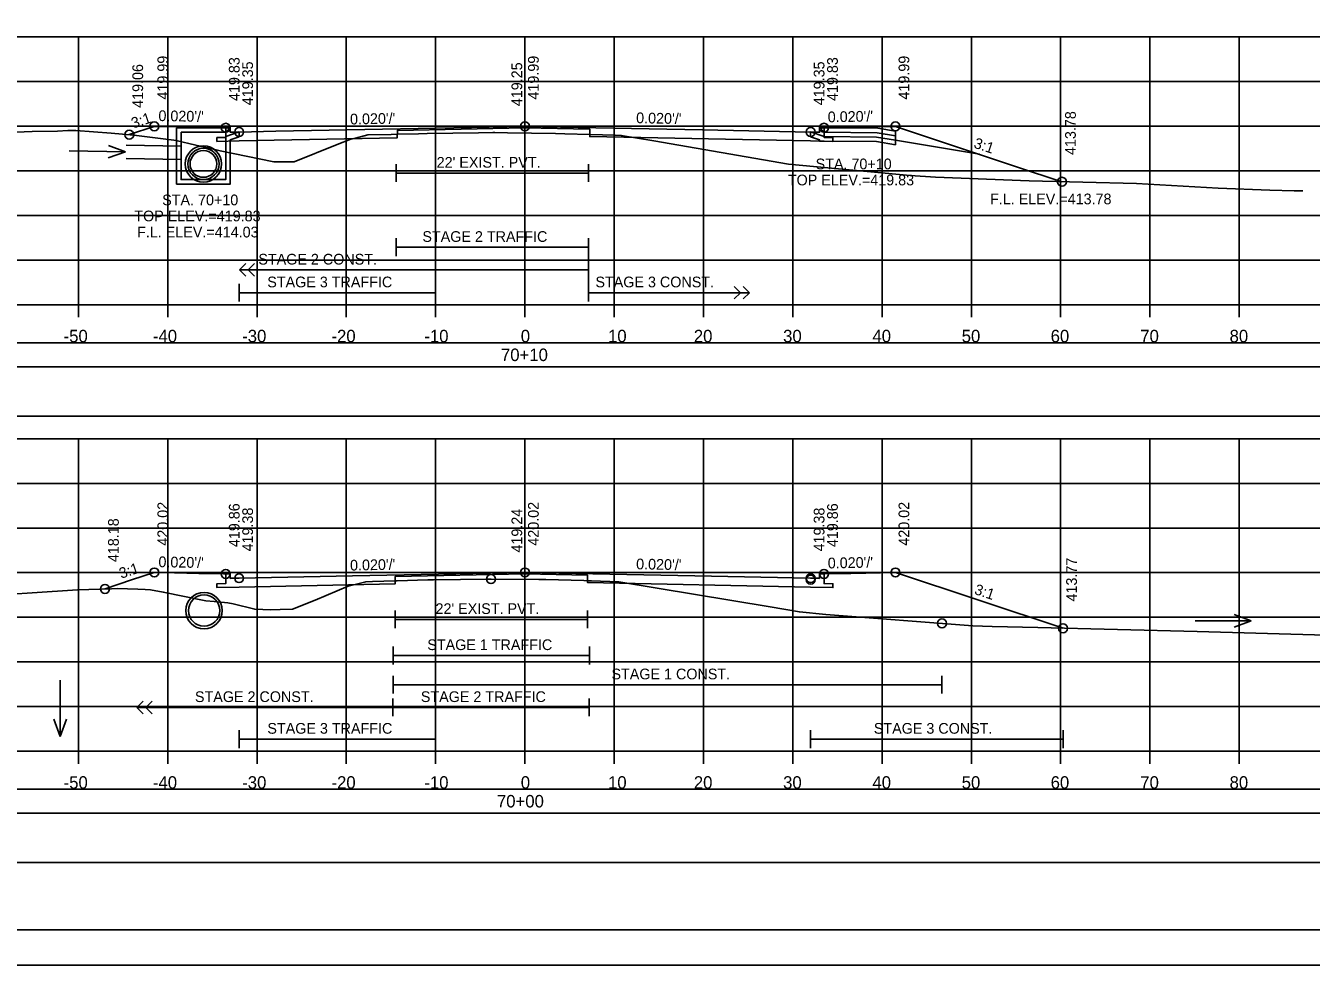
# Model space of a CAD drawing. Extents: x 1371057 to 1372761, y 380005 to 390517.
# Drawn here: x 1371171.6 to 1371315.6, y 386191.9 to 386297.1 of the extents above; entities that cross this region are included whole.
import ezdxf

# ---------------------------------------------------------------- set-up
doc = ezdxf.new("R2010")
doc.units = 0
for name, color, linetype in [('R_Alt Surface', 7, 'Continuous'), ('R_Axis', 7, 'Continuous'), ('R_Axis Annot', 7, 'Continuous'), ('R_Border', 7, 'Continuous'), ('R_Detour', 7, 'Continuous'), ('R_Dimension', 7, 'Continuous'), ('R_Exist Surface', 7, 'Continuous'), ('R_Fin Surface', 7, 'Continuous'), ('R_Grid', 7, 'Continuous'), ('R_No Plot', 7, 'Continuous'), ('R_Striping', 7, 'Continuous'), ('R_Water', 7, 'Continuous'), ('R_Water Annot', 7, 'Continuous'), ('R_Xsect Elev', 7, 'Continuous'), ('R_Xsect Slope', 7, 'Continuous')]:
    doc.layers.add(name, color=color, linetype=linetype)

msp = doc.modelspace()

# ---------------------------------------------------------------- linework, layer by layer
at = {"layer": 'R_Alt Surface'}
for points in [[(1371261.03, 386285.69), (1371261.03, 386284.61), (1371262.03, 386284.59), (1371262.03, 386284.16), (1371259.53, 386284.21), (1371234.8, 386284.71), (1371234.8, 386285.54), (1371227.53, 386285.68), (1371213.25, 386285.4), (1371213.24, 386284.57), (1371195.53, 386284.21), (1371193.03, 386284.16), (1371193.03, 386284.59), (1371194.03, 386284.61), (1371194.03, 386285.69)], [(1371213.12, 386281.62), (1371213.12, 386279.62)], [(1371234.67, 386281.62), (1371234.67, 386279.62)], [(1371213.12, 386280.62), (1371234.67, 386280.62)], [(1371261.03, 386235.72), (1371261.03, 386234.64), (1371262.03, 386234.62), (1371262.03, 386234.19), (1371259.53, 386234.24), (1371234.55, 386234.74), (1371234.55, 386235.57), (1371227.53, 386235.71), (1371212.99, 386235.42), (1371212.99, 386234.59), (1371195.53, 386234.24), (1371193.03, 386234.19), (1371193.03, 386234.62), (1371194.03, 386234.64), (1371194.03, 386235.72)], [(1371212.99, 386231.63), (1371212.99, 386229.63)], [(1371212.99, 386230.63), (1371234.54, 386230.63)], [(1371234.54, 386231.63), (1371234.54, 386229.63)]]:
    msp.add_lwpolyline(points, dxfattribs=at)
at = {"layer": 'R_Axis'}
for p, q in [((1371077.53, 386265.86), (1371377.53, 386265.86)), ((1371177.53, 386264.46), (1371177.53, 386265.86)), ((1371187.53, 386264.46), (1371187.53, 386265.86)), ((1371197.53, 386264.46), (1371197.53, 386265.86)), ((1371207.53, 386264.46), (1371207.53, 386265.86)), ((1371217.53, 386264.46), (1371217.53, 386265.86)), ((1371227.53, 386264.46), (1371227.53, 386265.86)), ((1371237.53, 386264.46), (1371237.53, 386265.86)), ((1371247.53, 386264.46), (1371247.53, 386265.86)), ((1371257.53, 386264.46), (1371257.53, 386265.86)), ((1371267.53, 386264.46), (1371267.53, 386265.86)), ((1371277.53, 386264.46), (1371277.53, 386265.86)), ((1371287.53, 386264.46), (1371287.53, 386265.86)), ((1371297.53, 386264.46), (1371297.53, 386265.86)), ((1371307.53, 386264.46), (1371307.53, 386265.86)), ((1371077.53, 386215.86), (1371377.53, 386215.86)), ((1371177.53, 386214.46), (1371177.53, 386215.86)), ((1371187.53, 386214.46), (1371187.53, 386215.86)), ((1371197.53, 386214.46), (1371197.53, 386215.86)), ((1371207.53, 386214.46), (1371207.53, 386215.86)), ((1371217.53, 386214.46), (1371217.53, 386215.86)), ((1371227.53, 386214.46), (1371227.53, 386215.86)), ((1371237.53, 386214.46), (1371237.53, 386215.86)), ((1371247.53, 386214.46), (1371247.53, 386215.86)), ((1371257.53, 386214.46), (1371257.53, 386215.86)), ((1371267.53, 386214.46), (1371267.53, 386215.86)), ((1371277.53, 386214.46), (1371277.53, 386215.86)), ((1371287.53, 386214.46), (1371287.53, 386215.86)), ((1371297.53, 386214.46), (1371297.53, 386215.86)), ((1371307.53, 386214.46), (1371307.53, 386215.86))]:
    msp.add_line(p, q, dxfattribs=at)
at = {"layer": 'R_Border'}
msp.add_line((1371385.71, 386195.86), (1371069.53, 386195.86), dxfattribs=at)
at = {"layer": 'R_Detour'}
for points in [[(1371074.38, 386258.91), (1371380.69, 386258.91), (1371380.69, 386261.61), (1371074.38, 386261.61)], [(1371074.38, 386208.91), (1371380.69, 386208.91), (1371380.69, 386211.61), (1371074.38, 386211.61)]]:
    msp.add_lwpolyline(points, close=True, dxfattribs=at)
at = {"layer": 'R_Dimension'}
for points in [[(1371074.38, 386253.39), (1371380.69, 386253.39), (1371380.69, 386258.91), (1371074.38, 386258.91)], [(1371074.38, 386203.39), (1371380.69, 386203.39), (1371380.69, 386208.91), (1371074.38, 386208.91)]]:
    msp.add_lwpolyline(points, close=True, dxfattribs=at)
at = {"layer": 'R_Exist Surface'}
for points in [[(1371170.56, 386285.19), (1371172.33, 386285.29), (1371175.18, 386285.3), (1371176.34, 386285.37), (1371177.23, 386285.39), (1371181.18, 386285.08), (1371183.74, 386284.87), (1371188.21, 386284.29), (1371188.49, 386284.26), (1371190.69, 386283.73), (1371192.96, 386283.22), (1371193.27, 386283.14), (1371193.39, 386283.11), (1371199.42, 386281.86), (1371199.62, 386281.87), (1371201.69, 386281.89), (1371206.52, 386283.8), (1371208.04, 386284.41), (1371208.57, 386284.51), (1371209.94, 386284.89), (1371212.54, 386284.95), (1371213.25, 386284.97), (1371215.63, 386285.03), (1371216.57, 386285.06), (1371222.34, 386285.13), (1371223.93, 386285.15), (1371224.02, 386285.15), (1371224.18, 386285.15), (1371225.57, 386285.14), (1371230.96, 386285.06), (1371232.02, 386285.03), (1371234.8, 386284.94), (1371237.65, 386284.85), (1371238.32, 386284.83), (1371241.97, 386284.22), (1371257.07, 386281.61), (1371270.67, 386280.36), (1371273.5, 386280.14), (1371284, 386279.73), (1371296.03, 386279.44), (1371305.18, 386278.94), (1371310.97, 386278.71), (1371313.68, 386278.64), (1371314.67, 386278.61)], [(1371170.06, 386233.44), (1371172.33, 386233.61), (1371177.44, 386233.95), (1371181.22, 386234.06), (1371181.85, 386234.08), (1371184.2, 386234), (1371185.01, 386233.98), (1371185.6, 386233.94), (1371187.02, 386233.69), (1371191.79, 386232.71), (1371192.74, 386232.62), (1371194.28, 386232.47), (1371194.85, 386232.37), (1371197.27, 386231.77), (1371199.06, 386231.7), (1371200.11, 386231.74), (1371201.52, 386231.77), (1371204.05, 386232.77), (1371207.75, 386234.35), (1371208.97, 386234.65), (1371209.71, 386234.85), (1371210.45, 386234.87), (1371212.99, 386234.95), (1371213.23, 386234.96), (1371216.67, 386235.06), (1371217.3, 386235.06), (1371223.36, 386235.14), (1371223.72, 386235.14), (1371223.74, 386235.14), (1371229.09, 386235.09), (1371229.86, 386235.08), (1371234.12, 386234.97), (1371234.54, 386234.95), (1371234.98, 386234.94), (1371238.06, 386234.84), (1371254.99, 386232.03), (1371258.27, 386231.46), (1371261.23, 386231.19), (1371277.71, 386229.91), (1371279.85, 386229.82), (1371284.99, 386229.7), (1371302.82, 386229.26), (1371317.25, 386228.86)]]:
    msp.add_lwpolyline(points, dxfattribs=at)
at = {"layer": 'R_Fin Surface'}
for points in [[(1371183.22, 386284.92), (1371186.03, 386285.85), (1371191.03, 386285.75), (1371194.03, 386285.69), (1371194.53, 386285.69), (1371194.53, 386285.48), (1371194.54, 386285.19), (1371195.53, 386285.21), (1371199.65, 386285.3), (1371227.53, 386285.85), (1371247.41, 386285.46), (1371259.53, 386285.21), (1371259.53, 386285.21), (1371260.53, 386285.19), (1371260.53, 386285.69), (1371261.01, 386285.69), (1371261.03, 386285.69), (1371262, 386285.71), (1371264.03, 386285.75), (1371264.52, 386285.76), (1371269.03, 386285.85), (1371269.03, 386285.85), (1371269.04, 386285.85), (1371282.6, 386281.33), (1371287.68, 386279.64)], [(1371180.5, 386234.04), (1371180.51, 386234.04), (1371180.51, 386234.04), (1371183.49, 386235.04), (1371186.03, 386235.88), (1371188.3, 386235.84), (1371191.03, 386235.78), (1371191.03, 386235.78), (1371193.77, 386235.73), (1371194.03, 386235.72), (1371194.08, 386235.72), (1371194.53, 386235.72), (1371194.54, 386235.22), (1371194.62, 386235.23), (1371195.53, 386235.24), (1371208.24, 386235.5), (1371227.5, 386235.88), (1371227.53, 386235.88), (1371246.56, 386235.5), (1371259.53, 386235.24), (1371259.53, 386235.24), (1371260.44, 386235.23), (1371260.53, 386235.22), (1371260.53, 386235.36), (1371260.53, 386235.72), (1371260.65, 386235.72), (1371261.03, 386235.72), (1371261.03, 386235.72), (1371263.36, 386235.77), (1371264.03, 386235.78), (1371269.03, 386235.88), (1371269.03, 386235.88), (1371287.8, 386229.63)]]:
    msp.add_lwpolyline(points, dxfattribs=at)
at = {"layer": 'R_Grid'}
for p, q in [((1371077.53, 386295.86), (1371377.53, 386295.86)), ((1371177.53, 386265.86), (1371177.53, 386295.86)), ((1371187.53, 386265.86), (1371187.53, 386295.86)), ((1371197.53, 386265.86), (1371197.53, 386295.86)), ((1371207.53, 386265.86), (1371207.53, 386295.86)), ((1371217.53, 386265.86), (1371217.53, 386295.86)), ((1371227.53, 386265.86), (1371227.53, 386295.86)), ((1371237.53, 386265.86), (1371237.53, 386295.86)), ((1371247.53, 386265.86), (1371247.53, 386295.86)), ((1371257.53, 386265.86), (1371257.53, 386295.86)), ((1371267.53, 386265.86), (1371267.53, 386295.86)), ((1371277.53, 386265.86), (1371277.53, 386295.86)), ((1371287.53, 386265.86), (1371287.53, 386295.86)), ((1371297.53, 386265.86), (1371297.53, 386295.86)), ((1371307.53, 386265.86), (1371307.53, 386295.86)), ((1371077.53, 386290.86), (1371377.53, 386290.86)), ((1371077.53, 386285.86), (1371377.53, 386285.86)), ((1371077.53, 386280.86), (1371377.53, 386280.86)), ((1371077.53, 386275.86), (1371377.53, 386275.86)), ((1371077.53, 386270.86), (1371377.53, 386270.86)), ((1371077.53, 386265.86), (1371377.53, 386265.86)), ((1371077.53, 386250.86), (1371377.53, 386250.86)), ((1371177.53, 386215.86), (1371177.53, 386250.86)), ((1371187.53, 386215.86), (1371187.53, 386250.86)), ((1371197.53, 386215.86), (1371197.53, 386250.86)), ((1371207.53, 386215.86), (1371207.53, 386250.86)), ((1371217.53, 386215.86), (1371217.53, 386250.86)), ((1371227.53, 386215.86), (1371227.53, 386250.86)), ((1371237.53, 386215.86), (1371237.53, 386250.86)), ((1371247.53, 386215.86), (1371247.53, 386250.86)), ((1371257.53, 386215.86), (1371257.53, 386250.86)), ((1371267.53, 386215.86), (1371267.53, 386250.86)), ((1371277.53, 386215.86), (1371277.53, 386250.86)), ((1371287.53, 386215.86), (1371287.53, 386250.86)), ((1371297.53, 386215.86), (1371297.53, 386250.86)), ((1371307.53, 386215.86), (1371307.53, 386250.86)), ((1371077.53, 386245.86), (1371377.53, 386245.86)), ((1371077.53, 386240.86), (1371377.53, 386240.86)), ((1371077.53, 386235.86), (1371377.53, 386235.86)), ((1371077.53, 386230.86), (1371377.53, 386230.86)), ((1371077.53, 386225.86), (1371377.53, 386225.86)), ((1371077.53, 386220.86), (1371377.53, 386220.86)), ((1371077.53, 386215.86), (1371377.53, 386215.86))]:
    msp.add_line(p, q, dxfattribs=at)
at = {"layer": 'R_No Plot'}
msp.add_line((1371057.13, 386191.88), (1371390.46, 386191.88), dxfattribs=at)
msp.add_lwpolyline([(1371303.45, 386401.32), (1371323.07, 386401.32), (1371323.07, 386391.44), (1371339.18, 386391.44), (1371362.38, 386391.44), (1371362.5, 386363.28), (1371385.71, 386363.28), (1371385.71, 386195.86), (1371069.53, 386195.86), (1371069.53, 386401.32)], close=True, dxfattribs=at)
for centre, radius in [((1371183.22, 386284.92), 0.5), ((1371186.03, 386285.85), 0.5), ((1371194.03, 386285.69), 0.5), ((1371195.53, 386285.21), 0.5), ((1371227.53, 386285.85), 0.5), ((1371259.53, 386285.21), 0.5), ((1371261.03, 386285.69), 0.5), ((1371269.03, 386285.85), 0.5), ((1371191.53, 386281.64), 2.04), ((1371191.53, 386281.64), 1.75), ((1371287.68, 386279.64), 0.5), ((1371186.03, 386235.88), 0.5), ((1371194.03, 386235.72), 0.5), ((1371227.53, 386235.88), 0.5), ((1371261.03, 386235.72), 0.5), ((1371269.03, 386235.88), 0.5), ((1371195.53, 386235.24), 0.5), ((1371223.73, 386235.14), 0.5), ((1371259.53, 386235.24), 0.5), ((1371259.53, 386235.08), 0.5), ((1371180.5, 386234.04), 0.5), ((1371191.6, 386231.61), 2.04), ((1371274.24, 386230.18), 0.5), ((1371287.8, 386229.63), 0.5)]:
    msp.add_circle(centre, radius, dxfattribs=at)
at = {"layer": 'R_Striping'}
for p, q in [((1371213.12, 386273.31), (1371213.12, 386271.31)), ((1371213.12, 386272.31), (1371234.67, 386272.31)), ((1371234.67, 386273.31), (1371234.67, 386266.22)), ((1371195.55, 386269.77), (1371196.26, 386270.47)), ((1371195.55, 386269.77), (1371234.67, 386269.77)), ((1371196.26, 386269.06), (1371195.55, 386269.77)), ((1371196.55, 386269.77), (1371197.26, 386270.47)), ((1371197.26, 386269.06), (1371196.55, 386269.77)), ((1371195.53, 386268.22), (1371195.53, 386266.22)), ((1371217.53, 386268.22), (1371217.53, 386266.22)), ((1371251.67, 386267.22), (1371250.97, 386267.93)), ((1371252.67, 386267.22), (1371251.97, 386267.93)), ((1371217.53, 386267.22), (1371195.53, 386267.22)), ((1371234.67, 386267.22), (1371252.67, 386267.22)), ((1371234.71, 386267.22), (1371244.71, 386267.22)), ((1371250.97, 386266.52), (1371251.67, 386267.22)), ((1371251.97, 386266.52), (1371252.67, 386267.22)), ((1371212.77, 386227.59), (1371212.77, 386225.59)), ((1371234.77, 386227.59), (1371234.77, 386225.59)), ((1371212.77, 386226.59), (1371234.77, 386226.59)), ((1371212.77, 386224.31), (1371212.77, 386222.31)), ((1371212.77, 386223.31), (1371274.24, 386223.31)), ((1371274.24, 386224.31), (1371274.24, 386222.31)), ((1371184.07, 386220.77), (1371184.78, 386221.47)), ((1371184.07, 386220.77), (1371212.73, 386220.77)), ((1371184.78, 386220.06), (1371184.07, 386220.77)), ((1371185.07, 386220.77), (1371185.78, 386221.47)), ((1371185.78, 386220.06), (1371185.07, 386220.77)), ((1371212.73, 386221.77), (1371212.73, 386219.77)), ((1371212.73, 386220.77), (1371234.73, 386220.77)), ((1371234.73, 386221.77), (1371234.73, 386219.77)), ((1371195.53, 386218.22), (1371195.53, 386216.22)), ((1371217.53, 386218.22), (1371217.53, 386216.22)), ((1371259.53, 386218.22), (1371259.53, 386216.22)), ((1371287.8, 386218.22), (1371287.8, 386216.22)), ((1371217.53, 386217.22), (1371195.53, 386217.22)), ((1371259.53, 386217.22), (1371287.8, 386217.22))]:
    msp.add_line(p, q, dxfattribs=at)
at = {"layer": 'R_Water'}
for p, q in [((1371188.53, 386285.7), (1371194.28, 386285.7)), ((1371188.53, 386284.2), (1371188.53, 386285.7)), ((1371189.03, 386284.2), (1371189.03, 386285.2)), ((1371189.03, 386285.2), (1371194.03, 386285.2)), ((1371194.36, 386285.53), (1371194.03, 386285.2)), ((1371195.53, 386285.22), (1371194.03, 386284.7)), ((1371194.36, 386285.53), (1371194.28, 386285.7)), ((1371261.03, 386285.69), (1371267.04, 386285.64)), ((1371261.03, 386285.19), (1371266.99, 386285.14)), ((1371267.04, 386285.64), (1371269.03, 386285.3)), ((1371269.03, 386285.3), (1371269.03, 386283.78)), ((1371182.86, 386283.74), (1371189.03, 386283.64)), ((1371194.03, 386284.2), (1371194.03, 386284.7)), ((1371195.53, 386284.69), (1371194.53, 386284.34)), ((1371194.53, 386284.2), (1371194.53, 386284.34)), ((1371261.03, 386284.7), (1371266.92, 386284.64)), ((1371261.03, 386284.2), (1371266.9, 386284.14)), ((1371266.9, 386284.14), (1371269.03, 386283.78)), ((1371266.92, 386284.64), (1371269.02, 386284.29)), ((1371266.99, 386285.14), (1371269.03, 386284.8)), ((1371269.03, 386284.29), (1371278.43, 386282.72)), ((1371182.86, 386282.24), (1371189.03, 386282.14))]:
    msp.add_line(p, q, dxfattribs=at)
for points in [[(1371195.53, 386284.69), (1371195.53, 386285.22)], [(1371261.03, 386284.7), (1371259.53, 386285.22), (1371259.53, 386284.69), (1371260.53, 386284.34), (1371260.53, 386284.2), (1371261.03, 386284.2)], [(1371261.03, 386285.69), (1371260.78, 386285.69), (1371260.7, 386285.53), (1371261.03, 386285.19)], [(1371194.53, 386284.2), (1371194.53, 386279.39), (1371191.53, 386279.39), (1371188.53, 386279.39), (1371188.53, 386284.2)], [(1371194.03, 386284.2), (1371194.03, 386279.89), (1371191.53, 386279.89), (1371189.03, 386279.89), (1371189.03, 386284.2)]]:
    msp.add_lwpolyline(points, dxfattribs=at)
for centre, radius in [((1371191.53, 386281.64), 1.75), ((1371191.53, 386281.64), 1.5), ((1371191.6, 386231.61), 1.75)]:
    msp.add_circle(centre, radius, dxfattribs=at)
at = {"layer": 'R_Water Annot'}
for p, q in [((1371176.51, 386283.09), (1371182.79, 386282.99)), ((1371182.79, 386282.99), (1371180.86, 386282.32)), ((1371182.79, 386282.99), (1371180.88, 386283.72)), ((1371302.59, 386230.46), (1371308.88, 386230.46)), ((1371308.88, 386230.46), (1371306.96, 386231.16)), ((1371308.88, 386230.46), (1371306.96, 386229.76)), ((1371175.48, 386223.8), (1371175.48, 386217.51)), ((1371175.48, 386217.51), (1371174.78, 386219.44)), ((1371175.48, 386217.51), (1371176.18, 386219.44))]:
    msp.add_line(p, q, dxfattribs=at)
at = {"layer": 'R_Xsect Elev'}
for p, q in [((1371227.53, 386285.11), (1371227.53, 386295.11)), ((1371227.53, 386235.11), (1371227.53, 386245.11))]:
    msp.add_line(p, q, dxfattribs=at)

# ---------------------------------------------------------------- texts
at = {"layer": 'R_Axis Annot'}
for s, p in [('-50', (1371175.87, 386261.66)), ('-40', (1371185.87, 386261.66)), ('-30', (1371195.87, 386261.66)), ('-20', (1371205.87, 386261.66)), ('-10', (1371216.27, 386261.66)), ('0', (1371227.07, 386261.66)), ('10', (1371236.84, 386261.66)), ('20', (1371246.45, 386261.66)), ('30', (1371256.45, 386261.66)), ('40', (1371266.45, 386261.66)), ('50', (1371276.45, 386261.66)), ('60', (1371286.41, 386261.66)), ('70', (1371296.45, 386261.66)), ('80', (1371306.45, 386261.66)), ('70+10', (1371224.85, 386259.56)), ('-50', (1371175.87, 386211.66)), ('-40', (1371185.87, 386211.66)), ('-30', (1371195.87, 386211.66)), ('-20', (1371205.87, 386211.66)), ('-10', (1371216.27, 386211.66)), ('0', (1371227.07, 386211.66)), ('10', (1371236.84, 386211.66)), ('20', (1371246.45, 386211.66)), ('30', (1371256.45, 386211.66)), ('40', (1371266.45, 386211.66)), ('50', (1371276.45, 386211.66)), ('60', (1371286.41, 386211.66)), ('70', (1371296.45, 386211.66)), ('80', (1371306.45, 386211.66)), ('70+00', (1371224.4, 386209.56))]:
    msp.add_text(s, height=1.4, dxfattribs=at).set_placement(p)
at = {"layer": 'R_Striping'}
for s, p in [('STAGE 2 TRAFFIC', (1371216.05, 386272.91)), ('STAGE 2 CONST.', (1371197.68, 386270.37)), ('STAGE 3 TRAFFIC', (1371198.68, 386267.82)), ('STAGE 3 CONST.', (1371235.43, 386267.82)), ('STAGE 1 TRAFFIC', (1371216.6, 386227.19)), ('STAGE 1 CONST.', (1371237.23, 386223.91)), ('STAGE 2 CONST.', (1371190.58, 386221.37)), ('STAGE 2 TRAFFIC', (1371215.88, 386221.37)), ('STAGE 3 TRAFFIC', (1371198.69, 386217.82)), ('STAGE 3 CONST.', (1371266.61, 386217.82))]:
    msp.add_text(s, height=1.2, dxfattribs=at).set_placement(p)
at = {"layer": 'R_Water'}
for p in [(1371217.65, 386281.22), (1371217.52, 386231.23)]:
    msp.add_text("22' EXIST. PVT.", height=1.2, dxfattribs=at).set_placement(p)
at = {"layer": 'R_Water Annot'}
for s, p in [('STA. 70+10', (1371260.09, 386281.04)), ('TOP ELEV.=419.83', (1371256.98, 386279.24)), ('STA. 70+10', (1371186.91, 386277.01)), ('F.L. ELEV.=413.78', (1371279.62, 386277.12)), ('TOP ELEV.=419.83', (1371183.79, 386275.21)), ('F.L. ELEV.=414.03', (1371184.1, 386273.41))]:
    msp.add_text(s, height=1.2, dxfattribs=at).set_placement(p)
at = {"layer": 'R_Xsect Elev'}
for s, p in [('419.06', (1371184.77, 386287.92)), ('419.99', (1371187.58, 386288.85)), ('419.83', (1371195.58, 386288.69)), ('419.35', (1371197.08, 386288.21)), ('419.25', (1371227.23, 386288.11)), ('419.99', (1371229.08, 386288.85)), ('419.35', (1371261.08, 386288.21)), ('419.83', (1371262.58, 386288.69)), ('419.99', (1371270.58, 386288.85)), ('413.78', (1371289.23, 386282.64)), ('420.02', (1371187.58, 386238.88)), ('419.86', (1371195.58, 386238.72)), ('420.02', (1371229.08, 386238.88)), ('419.86', (1371262.58, 386238.72)), ('420.02', (1371270.58, 386238.88)), ('419.38', (1371197.08, 386238.24)), ('419.24', (1371227.23, 386238.11)), ('419.38', (1371261.08, 386238.24)), ('418.18', (1371182.05, 386237.04)), ('413.77', (1371289.35, 386232.63))]:
    msp.add_text(s, height=1.2, rotation=90, dxfattribs=at).set_placement(p)
at = {"layer": 'R_Xsect Slope'}
for s, rotation, p in [('3:1', 18.4353, (1371183.68, 386285.6)), ("0.020'/'", 358.8542, (1371186.48, 386286.45)), ("0.020'/'", 1.1458, (1371207.96, 386286.06)), ("0.020'/'", 358.8542, (1371239.98, 386286.21)), ("0.020'/'", 1.1457, (1371261.46, 386286.3)), ('3:1', 341.566, (1371277.72, 386283.48)), ("0.020'/'", 358.8543, (1371186.48, 386236.48)), ("0.020'/'", 1.1458, (1371261.46, 386236.33)), ('3:1', 18.4363, (1371182.32, 386235.17)), ("0.020'/'", 1.1458, (1371207.96, 386236.09)), ("0.020'/'", 358.8542, (1371239.98, 386236.24)), ('3:1', 341.5632, (1371277.78, 386233.49))]:
    msp.add_text(s, height=1.2, rotation=rotation, dxfattribs=at).set_placement(p)

doc.saveas('drawing.dxf')
